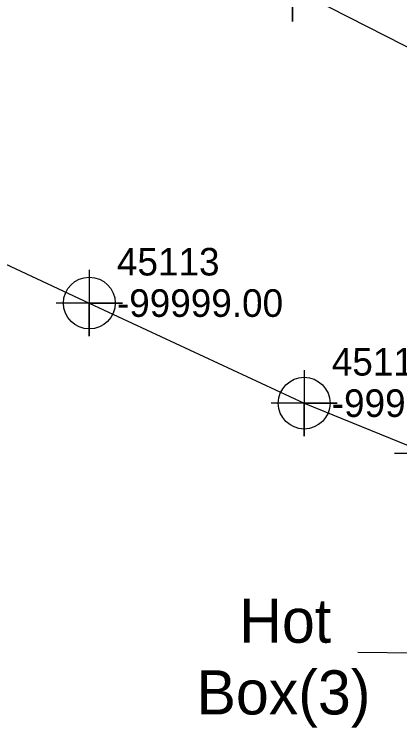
# Model space of a CAD drawing. Extents: x 2083698 to 2094313, y 743246 to 752873.
# Drawn here: x 2086685.8 to 2086720.7, y 747154.5 to 747219.1 of the extents above; entities that cross this region are included whole.
import ezdxf

# ---------------------------------------------------------------- set-up
doc = ezdxf.new("R2010")
doc.units = 0
for name, color, linetype in [('COGO Default Point Number', 7, 'Continuous'), ('Exist Property Line', 7, 'Continuous'), ('Exist Right of Way Line', 7, 'Continuous'), ('Exist Right of Way Line Text', 7, 'Continuous'), ('Exist Utilities Telephone UG Conduit SUE LOS B', 7, 'Continuous'), ('Exist Utilities Water UG Line SUE LOS B', 7, 'Continuous'), ('Exist Utilities Water Valve Leader', 7, 'Continuous'), ('Exist Utilities Water Valve Text', 7, 'Continuous')]:
    doc.layers.add(name, color=color, linetype=linetype)

msp = doc.modelspace()

# ---------------------------------------------------------------- linework, layer by layer
at = {"layer": 'COGO Default Point Number'}
for points in [[(2086692.603, 747195.944), (2086692.603, 747189.944), (2086692.603, 747192.944), (2086695.603, 747192.944), (2086689.603, 747192.944)], [(2086712.066, 747186.874), (2086712.066, 747180.874), (2086712.066, 747183.874), (2086715.066, 747183.874), (2086709.066, 747183.874)], [(2086723.256, 747182.304), (2086723.256, 747176.304), (2086723.256, 747179.304), (2086726.256, 747179.304), (2086720.256, 747179.304)]]:
    msp.add_lwpolyline(points, dxfattribs=at)
for centre in [(2086692.603, 747192.944), (2086712.066, 747183.874)]:
    msp.add_circle(centre, 2.344, dxfattribs=at)
at = {"layer": 'Exist Right of Way Line Text'}
msp.add_lwpolyline([(2086710.961, 747224.292), (2086710.994, 747218.477), (2086710.977, 747221.477), (2086713.994, 747221.477), (2086707.994, 747221.477)], dxfattribs=at)
at = {"layer": 'Exist Utilities Telephone UG Conduit SUE LOS B'}
msp.add_lwpolyline([(2086649.105, 747251.778), (2086676.241, 747239.819), (2086691.489, 747232.125), (2086701.66, 747227.034), (2086710.994, 747221.477), (2086726.141, 747213.748), (2086734.18, 747210.268), (2086747.474, 747205.694)], dxfattribs=at)
at = {"layer": 'Exist Utilities Water UG Line SUE LOS B'}
msp.add_lwpolyline([(2086633.809, 747219.105), (2086644.904, 747214.707), (2086668.299, 747204.303), (2086692.603, 747192.944), (2086712.066, 747183.874), (2086723.256, 747179.304), (2086732.458, 747174.695)], dxfattribs=at)
at = {"layer": 'Exist Utilities Water Valve Leader'}
msp.add_line((2086739.571, 747160.964), (2086716.937, 747161.278), dxfattribs=at)

# ---------------------------------------------------------------- texts
at = {"layer": 'Exist Property Line'}
for p in [(2086695.103, 747191.694), (2086714.566, 747182.624)]:
    msp.add_text('-99999.00', height=2.5, dxfattribs=at).set_placement(p)
at = {"layer": 'Exist Right of Way Line'}
for s, p in [('45113', (2086695.103, 747195.444)), ('45112', (2086714.566, 747186.374))]:
    msp.add_text(s, height=2.5, dxfattribs=at).set_placement(p)
at = {"layer": 'Exist Utilities Water Valve Text'}
for s, p in [('Hot', (2086706.19, 747162.162)), ('Box(3)', (2086702.316, 747155.662))]:
    msp.add_text(s, height=4, dxfattribs=at).set_placement(p)

doc.saveas('drawing.dxf')
